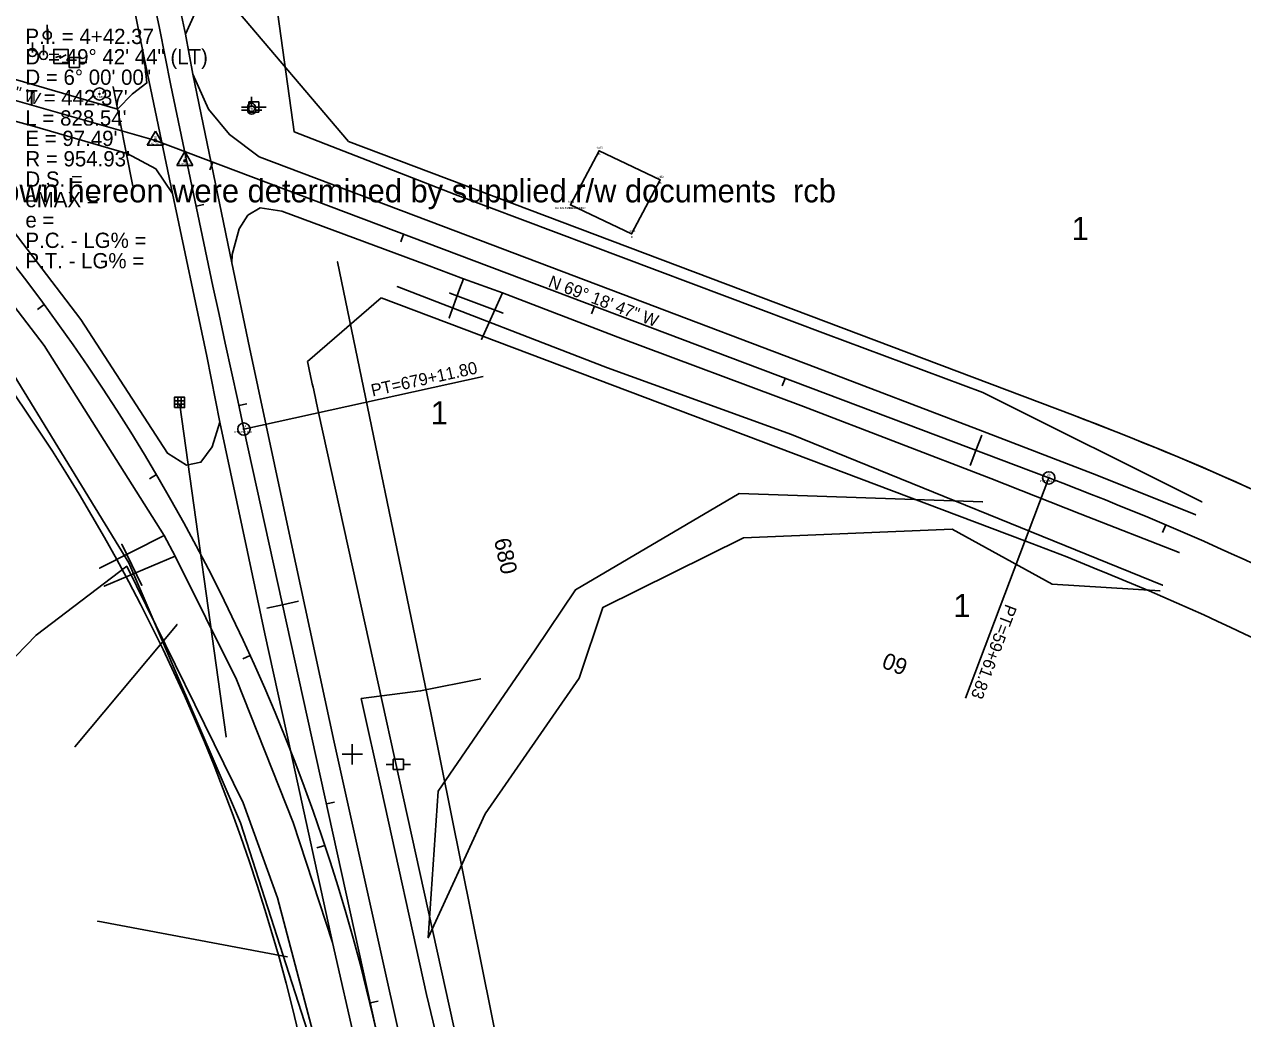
# Model space of a CAD drawing. Extents: x 2519952 to 2531965, y 848341 to 887632.
# Drawn here: x 2529349 to 2529946, y 859097 to 859585 of the extents above; entities that cross this region are included whole.
import ezdxf

# ---------------------------------------------------------------- set-up
doc = ezdxf.new("R2010")
doc.units = 0
for name, color, linetype in [('RD_EV_JW', 7, 'Continuous'), ('RD_EX_Bldg', 7, 'Continuous'), ('RD_EX_Bldg_txCode', 7, 'Continuous'), ('RD_EX_DR_Inlet', 7, 'Continuous'), ('RD_EX_DR_Pipe', 7, 'Continuous'), ('RD_EX_Driveway', 7, 'Continuous'), ('RD_EX_DV_Prop', 7, 'Continuous'), ('RD_EX_DV_TX_Prop', 7, 'Continuous'), ('RD_EX_H2O', 7, 'Continuous'), ('RD_EX_Misc', 7, 'Continuous'), ('RD_EX_Road', 7, 'Continuous'), ('RD_EX_RW', 7, 'Continuous'), ('RD_EX_RW_TX', 7, 'Continuous'), ('RD_EX_UT', 7, 'Continuous'), ('RD_EX_VEG', 7, 'Continuous'), ('RD_HC_Cl', 7, 'Continuous'), ('RD_HC_Data', 7, 'Continuous'), ('RD_HC_Data_Tic', 7, 'Continuous'), ('RD_HC_Survey_txCode', 7, 'Continuous'), ('RD_HC_TX_Sta50', 7, 'Continuous'), ('RD_HC_txCode', 7, 'Continuous'), ('RD_SMD_Locator', 7, 'Continuous')]:
    doc.layers.add(name, color=color, linetype=linetype)

msp = doc.modelspace()

# ---------------------------------------------------------------- linework, layer by layer
at = {"layer": 'RD_EV_JW'}
for points in [[(2529576.28, 858725.98), (2529555.69, 858740.98), (2529545.66, 858801.72), (2529525.71, 858949.42), (2529513.21, 859003.14), (2529490.05, 859090.57), (2529472.71, 859156.19), (2529455.94, 859202.82), (2529398.78, 859318.86), (2529354.33, 859285.12), (2529309.54, 859238.92)], [(2529576.28, 858725.98), (2529623.33, 858741.16), (2529637.03, 858770.59), (2529617.97, 858828.5), (2529592.93, 858897.51), (2529563.31, 859036.27), (2529545.8, 859108.82), (2529523.75, 859209.25), (2529513.83, 859253.97), (2529542.94, 859257.76), (2529572.41, 859263.7)]]:
    msp.add_lwpolyline(points, dxfattribs=at)
at = {"layer": 'RD_EX_Bldg'}
msp.add_lwpolyline([(2529616.39, 859496.08), (2529646.35, 859481.82), (2529660.41, 859508.32), (2529630.45, 859522.58), (2529616.39, 859496.08)], dxfattribs=at)
at = {"layer": 'RD_EX_DR_Inlet'}
for p, q in [((2529422.16, 859400.01), (2529427.16, 859400.01)), ((2529422.16, 859398.31), (2529427.16, 859398.31)), ((2529423.86, 859401.71), (2529423.86, 859396.71)), ((2529425.56, 859401.71), (2529425.56, 859396.71))]:
    msp.add_line(p, q, dxfattribs=at)
msp.add_lwpolyline([(2529422.16, 859396.71), (2529422.16, 859401.71), (2529427.16, 859401.71), (2529427.16, 859396.71)], close=True, dxfattribs=at)
at = {"layer": 'RD_EX_DR_Pipe'}
for p, q in [((2529401.8, 859505.22), (2529392.08, 859553.98)), ((2529557.2, 859452.79), (2529583.4, 859442.96)), ((2529424.85, 859398.03), (2529447.55, 859235.21)), ((2529396.34, 859329.67), (2529406.27, 859309.47))]:
    msp.add_line(p, q, dxfattribs=at)
at = {"layer": 'RD_EX_Driveway'}
for p, q in [((2529583.15, 859452.88), (2529572.76, 859430.11)), ((2529385.5, 859317.86), (2529417.1, 859333.88)), ((2529422.63, 859323.88), (2529387.77, 859309.02))]:
    msp.add_line(p, q, dxfattribs=at)
for points in [[(2529427.6, 859579.8), (2529436.02, 859598.5), (2529440.28, 859603.77), (2529445.15, 859607.53), (2529443.34, 859615.9), (2529429.54, 859612.02), (2529419.84, 859616.3)], [(2529563.96, 859459.88), (2529562.07, 859454.71), (2529556.93, 859440.62)]]:
    msp.add_lwpolyline(points, dxfattribs=at)
at = {"layer": 'RD_EX_DV_Prop'}
for p, q in [((2529450.83, 859593.78), (2529507.59, 859527.12)), ((2529862.61, 859393.06), (2529507.59, 859527.12)), ((2529487.41, 859419.29), (2529523.65, 859450.51)), ((2529839.3, 859331.32), (2529523.65, 859450.51)), ((2529492.91, 859394.21), (2529608.65, 858868.61))]:
    msp.add_line(p, q, dxfattribs=at)
for centre, radius, start, end in [((2528589.87, 858880.29), 917.43, 12.4185, 62.13074), ((2540647.33, 861850.44), 11421.66, 192.289656, 192.418432), ((2529316.12, 857945.81), 1546.99, 54.66603, 69.31315), ((2529316.12, 857945.81), 1480.99, 51.25287, 69.31316)]:
    msp.add_arc(centre, radius, start, end, dxfattribs=at)
at = {"layer": 'RD_EX_H2O'}
for p, q in [((2529423.46, 859290.36), (2529373.37, 859230.33)), ((2529477.54, 859127.33), (2529384.6, 859144.81))]:
    msp.add_line(p, q, dxfattribs=at)
for points in [[(2529546.65, 859136.69), (2529551.46, 859208.5), (2529599.06, 859277.93), (2529599.06, 859277.93), (2529618.87, 859307.26), (2529699.18, 859354.52), (2529818.61, 859350.4)], [(2529620.65, 859263.9), (2529632.35, 859298.64), (2529701.24, 859332.86), (2529803.64, 859337.04), (2529852.56, 859310.14), (2529905.55, 859306.79)], [(2529546.65, 859136.69), (2529574.63, 859197.4), (2529620.65, 859263.9)]]:
    msp.add_lwpolyline(points, dxfattribs=at)
at = {"layer": 'RD_EX_Misc'}
for p, q in [((2529509.37, 859221.66), (2529509.37, 859231.66)), ((2529504.37, 859226.66), (2529514.37, 859226.66))]:
    msp.add_line(p, q, dxfattribs=at)
at = {"layer": 'RD_EX_Road'}
for p, q in [((2529407.38, 859568.15), (2529389.56, 859657.11)), ((2529427.6, 859579.8), (2529419.84, 859616.3)), ((2529431.29, 859560.12), (2529427.6, 859579.8)), ((2529421.23, 859501.66), (2529407.38, 859568.15)), ((2529450.31, 859467.73), (2529431.29, 859560.12)), ((2529438.02, 859421.82), (2529421.23, 859501.66)), ((2529459.01, 859426.12), (2529450.31, 859467.73)), ((2529444.46, 859389.52), (2529438.02, 859421.82)), ((2529479.36, 859330.57), (2529459.01, 859426.12)), ((2529458, 859325.89), (2529444.46, 859389.52)), ((2529466.56, 859285.68), (2529458, 859325.89)), ((2529500.58, 859232.54), (2529479.36, 859330.57)), ((2529479.2, 859227.83), (2529466.56, 859285.68)), ((2529522.72, 859132.57), (2529500.58, 859232.54)), ((2529499.77, 859134.4), (2529479.2, 859227.83)), ((2529524.61, 859025), (2529499.77, 859134.4)), ((2529545.66, 859029.46), (2529522.72, 859132.57))]:
    msp.add_line(p, q, dxfattribs=at)
for points in [[(2529418.8, 859374.27), (2529376.25, 859439.93), (2529330.79, 859499.27), (2529299.71, 859535.02), (2529266.46, 859569.11), (2529239.18, 859594.74), (2529165.2, 859654.79), (2529128.17, 859680.93), (2529071.68, 859715.92), (2529026.77, 859741.03), (2528946.67, 859783.95), (2528899.93, 859808.59), (2528882.45, 859818.1), (2528837.63, 859841.92), (2528745.93, 859890.35), (2528649.01, 859941.39), (2528558.13, 859989.62), (2528463.63, 860039.18), (2528344.63, 860101.98), (2528272.6, 860140.01)], [(2529499.77, 859134.4), (2529480.42, 859193.23), (2529452.7, 859263.35), (2529422.63, 859323.88), (2529417.1, 859333.88), (2529358.37, 859427.18), (2529314.05, 859484.83), (2529283.4, 859520.4), (2529242.33, 859561.93), (2529197.7, 859601.65), (2529149.4, 859639.2), (2529108.28, 859667.9), (2529061.27, 859696.7), (2529011.58, 859724.27), (2528928.92, 859768.75), (2528914.39, 859776.38), (2528849.49, 859810.89), (2528738.04, 859869.9), (2528638.58, 859922.24), (2528560.66, 859963.82), (2528452.74, 860020.46), (2528357.84, 860070.49), (2528260.86, 860122.06)], [(2529407.38, 859568.15), (2529408.72, 859555.85), (2529401.62, 859550.54), (2529394.35, 859543.04), (2529312, 859566.95), (2529261.5, 859582.25), (2529239.18, 859594.74)], [(2529923.01, 859344.05), (2529874.59, 859363.47), (2529816.32, 859385.9), (2529736.81, 859416.31), (2529647.06, 859450.4), (2529554.15, 859485.45), (2529463.7, 859519.62), (2529449.23, 859530.53), (2529438.88, 859542.95), (2529431.29, 859560.12)], [(2529421.23, 859501.66), (2529413, 859513.75), (2529399, 859521.25), (2529352.4, 859534.78), (2529310.68, 859546.08), (2529305.97, 859546.54), (2529299.83, 859539.05), (2529299.71, 859535.02)], [(2529450.31, 859467.73), (2529450.48, 859471.71), (2529453.87, 859484.4), (2529458.21, 859491.01), (2529464.23, 859494.62), (2529474.91, 859492.97), (2529545.74, 859466.63), (2529563.96, 859459.88), (2529583.15, 859452.88), (2529639.65, 859431.19), (2529730.68, 859397.15), (2529822.58, 859361.95), (2529866.3, 859344.59), (2529914.99, 859325.54)], [(2529418.8, 859374.27), (2529428.11, 859368.37), (2529435.18, 859369.85), (2529440.71, 859377.37), (2529444.46, 859389.52)]]:
    msp.add_lwpolyline(points, dxfattribs=at)
at = {"layer": 'RD_EX_RW'}
for p, q in [((2529507.59, 859527.12), (2529450.83, 859593.78)), ((2529862.61, 859393.06), (2529507.59, 859527.12)), ((2529523.65, 859450.51), (2529487.41, 859419.29)), ((2529839.3, 859331.32), (2529523.65, 859450.51)), ((2529492.91, 859394.21), (2529608.65, 858868.6))]:
    msp.add_line(p, q, dxfattribs=at)
for centre, radius, start, end in [((2528589.87, 858880.29), 917.43, 12.41849, 62.13076), ((2540647.09, 861850.39), 11421.41, 192.289704, 192.418483), ((2529316.12, 857945.81), 1546.99, 51.25288, 69.31313), ((2529316.12, 857945.81), 1480.99, 51.25288, 69.31313)]:
    msp.add_arc(centre, radius, start, end, dxfattribs=at)
at = {"layer": 'RD_EX_UT'}
for p, q in [((2529359.82, 859579.32), (2529359.82, 859584.32)), ((2529352.52, 859570.78), (2529352.52, 859575.78)), ((2529357.96, 859569.44), (2529357.96, 859574.44)), ((2529367.21, 859565.87), (2529370.68, 859565.87)), ((2529375.64, 859568.43), (2529370.64, 859568.43)), ((2529370.64, 859568.43), (2529370.64, 859563.43)), ((2529375.57, 859565.87), (2529379.21, 859565.87)), ((2529375.64, 859563.43), (2529375.64, 859568.43)), ((2529370.64, 859563.43), (2529375.64, 859563.43)), ((2529463.64, 859546.6), (2529458.64, 859546.6)), ((2529458.64, 859546.6), (2529458.64, 859541.6)), ((2529459.95, 859549), (2529459.95, 859545.93)), ((2529460.05, 859547.56), (2529460.05, 859544.49)), ((2529463.64, 859541.6), (2529463.64, 859546.6)), ((2529455.02, 859543.95), (2529457.95, 859543.95)), ((2529455.12, 859542.51), (2529458.05, 859542.51)), ((2529455.21, 859544.04), (2529458.68, 859544.04)), ((2529458.64, 859541.6), (2529463.64, 859541.6)), ((2529461.95, 859543.95), (2529465.02, 859543.95)), ((2529462.05, 859542.51), (2529465.12, 859542.51)), ((2529463.57, 859544.04), (2529467.21, 859544.04)), ((2529534.46, 859224.2), (2529529.46, 859224.2)), ((2529529.46, 859224.2), (2529529.46, 859219.2)), ((2529534.46, 859219.2), (2529534.46, 859224.2)), ((2529526.03, 859221.64), (2529529.5, 859221.64)), ((2529529.46, 859219.2), (2529534.46, 859219.2)), ((2529534.39, 859221.64), (2529538.03, 859221.64))]:
    msp.add_line(p, q, dxfattribs=at)
msp.add_lwpolyline([(2529363.03, 859565.34), (2529363.03, 859572.34), (2529370.03, 859572.34), (2529370.03, 859565.34)], close=True, dxfattribs=at)
msp.add_lwpolyline([(2529363.93, 859568.33), (2529366.35, 859569.23), (2529366.01, 859567.99), (2529369.05, 859569.58)], dxfattribs=at)
for centre in [(2529359.82, 859579.32), (2529352.52, 859570.78), (2529357.96, 859569.44), (2529459.95, 859543.93), (2529460.05, 859542.49)]:
    msp.add_circle(centre, 2, dxfattribs=at)
at = {"layer": 'RD_EX_VEG'}
for points in [[(2529480.9, 859531.92), (2529466.32, 859636.81), (2529429.4, 859868.04), (2529408.07, 859964.57), (2529398.01, 860058.54), (2529379.8, 860154.83), (2529361.09, 860253.38), (2529347.36, 860349.77), (2529330.12, 860446.53), (2529316.69, 860542.08), (2529301.87, 860639.87), (2529285.91, 860738.57), (2529271.21, 860825.59)], [(2529454.63, 859192.98), (2529399.81, 859320.53), (2529308.63, 859469.25), (2529292.83, 859463.36), (2529119.7, 859618.07), (2529040.54, 859666.86), (2528889.57, 859760.13), (2528858.98, 859714.28)], [(2529926.05, 859350.38), (2529818.61, 859404.05), (2529741.42, 859432.85), (2529559.89, 859501.19), (2529480.9, 859531.92)], [(2529640.74, 858798.96), (2529626.99, 858854.05), (2529548.14, 859246.17), (2529502.22, 859468.18)], [(2529531.45, 859456.02), (2529634.63, 859416.13), (2529724.74, 859383.49), (2529906.79, 859309.52)], [(2529564.93, 858750.01), (2529547.98, 858840.52), (2529506.74, 859030.9), (2529454.63, 859192.98)]]:
    msp.add_lwpolyline(points, dxfattribs=at)
at = {"layer": 'RD_HC_Cl'}
for p, q in [((2529412.86, 859527.62), (2529244.22, 859575.78)), ((2529850.96, 859362.19), (2529412.86, 859527.62)), ((2529456.28, 859386.15), (2530012.88, 856858.51))]:
    msp.add_line(p, q, dxfattribs=at)
for centre, radius, start, end in [((2540647.09, 861850.39), 11458.91, 187.825051, 192.418483), ((2528589.87, 858880.29), 954.93, 12.41849, 62.13076), ((2529316.12, 857945.81), 1513.99, 51.25288, 69.31313)]:
    msp.add_arc(centre, radius, start, end, dxfattribs=at)
at = {"layer": 'RD_HC_Data'}
for p, q in [((2529408.89, 859525.32), (2529412.86, 859532.2)), ((2529412.86, 859532.2), (2529416.83, 859525.32)), ((2529408.89, 859525.32), (2529416.83, 859525.32)), ((2529423.35, 859515.38), (2529427.32, 859522.26)), ((2529427.32, 859522.26), (2529431.29, 859515.38)), ((2529423.35, 859515.38), (2529431.29, 859515.38)), ((2529456.28, 859386.15), (2529573.59, 859411.98)), ((2529850.96, 859362.19), (2529810.17, 859254.17))]:
    msp.add_line(p, q, dxfattribs=at)
for centre, radius in [((2529385.41, 859550.45), 3), ((2529385.41, 859550.45), 0.282), ((2529412.86, 859527.62), 0.529), ((2529427.32, 859517.67), 0.529), ((2529456.28, 859386.15), 3), ((2529456.28, 859386.15), 0.282), ((2529850.96, 859362.19), 3), ((2529850.96, 859362.19), 0.282)]:
    msp.add_circle(centre, radius, dxfattribs=at)
at = {"layer": 'RD_HC_Data_Tic'}
for p, q in [((2529441.03, 859516.98), (2529439.62, 859513.24)), ((2529432.77, 859495.45), (2529436.69, 859496.27)), ((2529534.59, 859481.65), (2529533.17, 859477.91)), ((2529358.3, 859447.21), (2529355.08, 859444.83)), ((2529628.14, 859446.33), (2529626.72, 859442.58)), ((2529721.69, 859411), (2529720.28, 859407.26)), ((2529453.75, 859397.67), (2529457.66, 859398.53)), ((2529815.24, 859375.67), (2529818.07, 859383.16)), ((2529815.24, 859375.67), (2529812.42, 859368.19)), ((2529413.35, 859363.78), (2529409.9, 859361.76)), ((2529908.33, 859339.17), (2529906.77, 859335.49)), ((2529475.25, 859300.01), (2529483.06, 859301.73)), ((2529475.25, 859300.01), (2529467.44, 859298.29)), ((2529459.38, 859275.05), (2529455.74, 859273.4)), ((2529496.76, 859202.35), (2529500.66, 859203.21)), ((2529495.88, 859182), (2529492.09, 859180.74)), ((2529518.26, 859104.69), (2529522.17, 859105.55))]:
    msp.add_line(p, q, dxfattribs=at)
at = {"layer": 'RD_SMD_Locator'}
for centre in [(2529427.6, 859579.8), (2529427.6, 859579.8), (2529407.38, 859568.15), (2529407.38, 859568.15), (2529431.29, 859560.12), (2529431.29, 859560.12), (2529392.08, 859553.98), (2529408.72, 859555.85), (2529385.41, 859550.45), (2529401.62, 859550.54), (2529394.35, 859543.04), (2529438.88, 859542.95), (2529352.4, 859534.78), (2529449.23, 859530.53), (2529480.9, 859531.92), (2529480.9, 859531.92), (2529412.86, 859527.62), (2529630.45, 859522.58), (2529399, 859521.25), (2529427.32, 859517.67), (2529463.7, 859519.62), (2529413, 859513.75), (2529401.8, 859505.22), (2529660.41, 859508.32), (2529421.23, 859501.66), (2529421.23, 859501.66), (2529559.89, 859501.19), (2529464.23, 859494.62), (2529474.91, 859492.97), (2529616.39, 859496.08), (2529616.39, 859496.08), (2529458.21, 859491.01), (2529453.87, 859484.4), (2529554.15, 859485.45), (2529646.35, 859481.82), (2529450.48, 859471.71), (2529450.31, 859467.73), (2529450.31, 859467.73), (2529502.22, 859468.18), (2529545.74, 859466.63), (2529563.96, 859459.88), (2529563.96, 859459.88), (2529531.45, 859456.02), (2529557.2, 859452.79), (2529562.07, 859454.71), (2529583.15, 859452.88), (2529583.15, 859452.88), (2529647.06, 859450.4), (2529376.25, 859439.93), (2529556.93, 859440.62), (2529583.4, 859442.96), (2529358.37, 859427.18), (2529572.76, 859430.11), (2529639.65, 859431.19), (2529741.42, 859432.85), (2529438.02, 859421.82), (2529459.01, 859426.12), (2529634.63, 859416.13), (2529736.81, 859416.31), (2529818.61, 859404.05), (2529424.85, 859398.03), (2529730.68, 859397.15), (2529444.46, 859389.52), (2529444.46, 859389.52), (2529456.28, 859386.15), (2529816.32, 859385.9), (2529724.74, 859383.49), (2529418.8, 859374.27), (2529418.8, 859374.27), (2529440.71, 859377.37), (2529428.11, 859368.37), (2529435.18, 859369.85), (2529822.58, 859361.95), (2529850.96, 859362.19), (2529874.59, 859363.47), (2529699.18, 859354.52), (2529818.61, 859350.4), (2529926.05, 859350.38), (2529866.3, 859344.59), (2529923.01, 859344.05), (2529417.1, 859333.88), (2529417.1, 859333.88), (2529701.24, 859332.86), (2529803.64, 859337.04), (2529396.34, 859329.67), (2529458, 859325.89), (2529479.36, 859330.57), (2529914.99, 859325.54), (2529399.81, 859320.53), (2529422.63, 859323.88), (2529422.63, 859323.88), (2529385.5, 859317.86), (2529398.78, 859318.86), (2529387.77, 859309.02), (2529406.27, 859309.47), (2529852.56, 859310.14), (2529906.79, 859309.52), (2529618.87, 859307.26), (2529905.55, 859306.79), (2529632.35, 859298.64), (2529423.46, 859290.36), (2529354.33, 859285.12), (2529466.56, 859285.68), (2529599.06, 859277.93), (2529599.06, 859277.93), (2529452.7, 859263.35), (2529572.41, 859263.7), (2529620.65, 859263.9), (2529620.65, 859263.9), (2529513.83, 859253.97), (2529542.94, 859257.76), (2529548.14, 859246.17), (2529373.37, 859230.33), (2529447.55, 859235.21), (2529500.58, 859232.54), (2529479.2, 859227.83), (2529523.75, 859209.25), (2529551.46, 859208.5), (2529455.94, 859202.82), (2529574.63, 859197.4), (2529454.63, 859192.98), (2529454.63, 859192.98), (2529480.42, 859193.23), (2529472.71, 859156.19), (2529384.6, 859144.81), (2529499.77, 859134.4), (2529499.77, 859134.4), (2529546.65, 859136.69), (2529546.65, 859136.69), (2529522.72, 859132.57), (2529477.54, 859127.33), (2529545.8, 859108.82)]:
    msp.add_circle(centre, 0.001, dxfattribs=at)

# ---------------------------------------------------------------- texts
at = {"layer": 'RD_EX_Bldg_txCode'}
for s, p in [('1483', (2529629.11, 859523.58)), ('B', (2529630.15, 859520.58)), ('1482', (2529659.07, 859509.32)), ('B', (2529660.11, 859506.32)), ('BA BARNABANDONED', (2529608.93, 859494.08)), ('1480', (2529615.01, 859497.08)), ('1484', (2529615.05, 859497.08)), ('BB', (2529615.61, 859494.08)), ('1481', (2529645.29, 859482.82)), ('B', (2529646.05, 859479.82))]:
    msp.add_text(s, height=1, dxfattribs=at).set_placement(p)
at = {"layer": 'RD_EX_DV_TX_Prop'}
for p in [(2529862.13, 859478.84), (2529547.89, 859388.44), (2529804.22, 859293.93)]:
    msp.add_text('1', height=11.32, dxfattribs=at).set_placement(p)
at = {"layer": 'RD_EX_RW_TX'}
msp.add_text('All present r/w limits shown hereon were determined by supplied r/w documents  rcb', height=11.3167, dxfattribs=at).set_placement((2529183.04, 859497.31))
at = {"layer": 'RD_EX_UT'}
for p in [(2529459.28, 859542.88), (2529459.38, 859541.45)]:
    msp.add_text('T', height=2, dxfattribs=at).set_placement(p)
at = {"layer": 'RD_HC_Data'}
for s, rotation, p in [('PT=679+11.80', 12.41848, (2529519.33, 859402.08)), ('PT=59+61.83', 249.31313, (2529829.86, 859300.67))]:
    msp.add_text(s, height=6, rotation=rotation, dxfattribs=at).set_placement(p)
at = {"layer": 'RD_HC_Survey_txCode'}
for s, p in [('P.I. = 4+42.37', (2529349.12, 859574.95)), ('D', (2529349.12, 859564.95)), ('    = 49%%d 42\' 44" (LT)', (2529349.12, 859564.95)), ('D = 6%%d 00\' 00"', (2529349.12, 859554.95)), ("T = 442.37'", (2529349.12, 859544.95)), ("L = 828.54'", (2529349.12, 859534.95)), ("E = 97.49'", (2529349.12, 859524.95)), ("R = 954.93'", (2529349.12, 859514.95)), ('D.S. = ', (2529349.12, 859504.95)), ('eMAX = ', (2529349.12, 859494.95)), ('e = ', (2529349.12, 859484.95)), ('P.C. - LG% = ', (2529349.12, 859474.95)), ('P.T. - LG% = ', (2529349.12, 859464.95))]:
    msp.add_text(s, height=7.5, dxfattribs=at).set_placement(p)
for s, rotation, p in [('N 74%%d 03\' 38" W', 344.06047, (2529300.89, 859560.64)), ('N 69%%d 18\' 47" W', 339.31313, (2529605.09, 859456.1))]:
    msp.add_text(s, height=6, rotation=rotation, dxfattribs=at).set_placement(p)
at = {"layer": 'RD_HC_TX_Sta50'}
for s, rotation, p in [('680', 282.41848, (2529578.85, 859331.77)), ('60', 159.31313, (2529782.51, 859272.59))]:
    msp.add_text(s, height=8, rotation=rotation, dxfattribs=at).set_placement(p)
at = {"layer": 'RD_HC_txCode'}
for s, p in [('7', (2529385.12, 859551.45)), ('CP 7 MSC', (2529381.78, 859548.45)), ('25', (2529412.13, 859528.62)), ('PI 64+30.12', (2529409.01, 859525.62)), ('PI 4+42.37', (2529423.71, 859515.67)), ('17', (2529426.87, 859518.67)), ('PT 679+11.80', (2529451.63, 859384.15)), ('13', (2529455.83, 859387.15)), ('PT 59+61.83', (2529846.51, 859360.19)), ('23', (2529850.22, 859363.19))]:
    msp.add_text(s, height=1, dxfattribs=at).set_placement(p)

doc.saveas('drawing.dxf')
